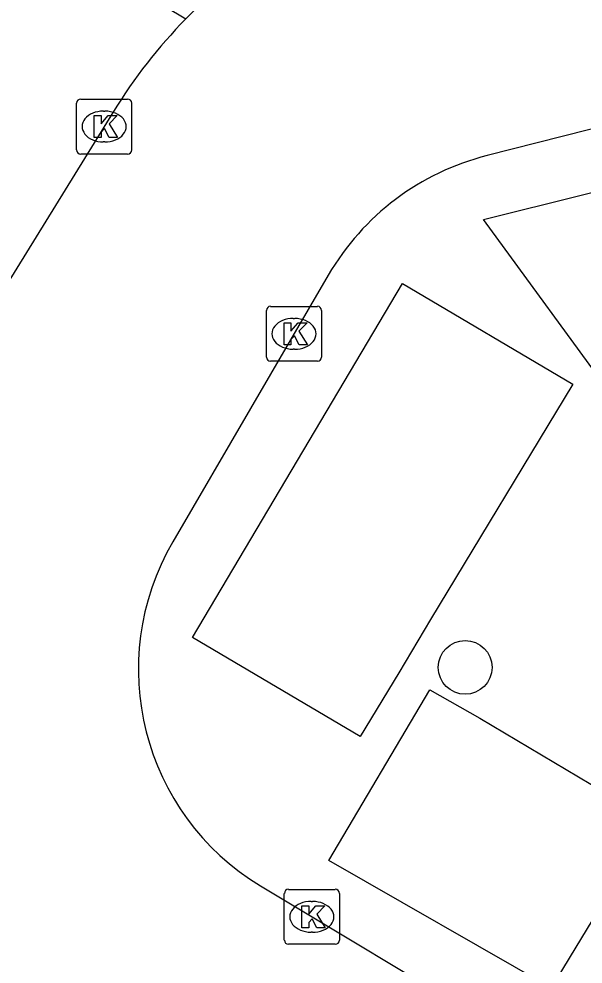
# Model space of a CAD drawing. Extents: x 158461 to 159795, y 387220 to 388672.
# Drawn here: x 159273.54 to 159283.8, y 388209.51 to 388226.71 of the extents above; entities that cross this region are included whole.
import ezdxf

# ---------------------------------------------------------------- set-up
doc = ezdxf.new("R2010")
doc.units = 0
for name, color, linetype in [('IMGEO_Boom', 7, 'Continuous'), ('IMGEO_Kolk', 7, 'Continuous'), ('IMGEO_Rijbaan_lokaal_open', 7, 'Continuous'), ('IMGEO_Voetpad_open', 7, 'Continuous')]:
    doc.layers.add(name, color=color, linetype=linetype)

msp = doc.modelspace()

# ---------------------------------------------------------------- linework, layer by layer
at = {"layer": 'IMGEO_Boom'}
msp.add_circle((159281.655, 388214.908), 0.489, dxfattribs=at)
at = {"layer": 'IMGEO_Kolk'}
for p, q in [((159274.591, 388224.324), (159274.591, 388225.176)), ((159274.666, 388225.25), (159275.518, 388225.25)), ((159275.592, 388225.176), (159275.592, 388224.324)), ((159275.079, 388225.03), (159275.104, 388225.03)), ((159275.102, 388224.47), (159275.077, 388224.47)), ((159275.518, 388224.25), (159274.666, 388224.25)), ((159278.042, 388220.552), (159278.042, 388221.404)), ((159278.117, 388221.478), (159278.969, 388221.478)), ((159279.043, 388221.404), (159279.043, 388220.552)), ((159278.53, 388221.258), (159278.555, 388221.258)), ((159278.553, 388220.698), (159278.528, 388220.698)), ((159278.969, 388220.478), (159278.117, 388220.478)), ((159278.442, 388210.868), (159279.294, 388210.868)), ((159278.367, 388209.942), (159278.367, 388210.794)), ((159278.855, 388210.648), (159278.88, 388210.648)), ((159279.368, 388210.794), (159279.368, 388209.942)), ((159278.878, 388210.088), (159278.853, 388210.088)), ((159279.294, 388209.868), (159278.442, 388209.868))]:
    msp.add_line(p, q, dxfattribs=at)
for points in [[(159274.591, 388224.324), (159274.591, 388225.176)], [(159274.666, 388225.25), (159275.518, 388225.25)], [(159275.592, 388225.176), (159275.592, 388224.324)], [(159274.912, 388224.95), (159275.035, 388224.95), (159275.035, 388224.799), (159275.165, 388224.95), (159275.329, 388224.95), (159275.183, 388224.799), (159275.336, 388224.55), (159275.184, 388224.55), (159275.099, 388224.714), (159275.035, 388224.647), (159275.035, 388224.55), (159274.912, 388224.55), (159274.912, 388224.95)], [(159275.518, 388224.25), (159274.666, 388224.25)], [(159278.042, 388220.552), (159278.042, 388221.404)], [(159278.117, 388221.478), (159278.969, 388221.478)], [(159279.043, 388221.404), (159279.043, 388220.552)], [(159278.363, 388221.178), (159278.486, 388221.178), (159278.486, 388221.027), (159278.616, 388221.178), (159278.78, 388221.178), (159278.634, 388221.027), (159278.787, 388220.778), (159278.635, 388220.778), (159278.55, 388220.942), (159278.486, 388220.875), (159278.486, 388220.778), (159278.363, 388220.778), (159278.363, 388221.178)], [(159278.969, 388220.478), (159278.117, 388220.478)], [(159278.442, 388210.868), (159279.294, 388210.868)], [(159278.367, 388209.942), (159278.367, 388210.794)], [(159279.368, 388210.794), (159279.368, 388209.942)], [(159278.688, 388210.568), (159278.811, 388210.568), (159278.811, 388210.417), (159278.941, 388210.568), (159279.105, 388210.568), (159278.959, 388210.417), (159279.112, 388210.168), (159278.96, 388210.168), (159278.875, 388210.332), (159278.811, 388210.265), (159278.811, 388210.168), (159278.688, 388210.168), (159278.688, 388210.568)], [(159279.294, 388209.868), (159278.442, 388209.868)]]:
    msp.add_lwpolyline(points, dxfattribs=at)
for centre, start, end in [((159274.668, 388225.174), 91.552, 178.448), ((159274.668, 388225.174), 91.552, 178.448), ((159275.516, 388225.174), 1.552, 88.448), ((159275.516, 388225.174), 1.552, 88.448), ((159274.668, 388224.326), 181.552, 268.448), ((159274.668, 388224.326), 181.552, 268.448), ((159275.516, 388224.326), 271.552, 358.448), ((159275.516, 388224.326), 271.552, 358.448), ((159278.119, 388221.402), 91.552, 178.448), ((159278.119, 388221.402), 91.552, 178.448), ((159278.967, 388221.402), 1.552, 88.448), ((159278.967, 388221.402), 1.552, 88.448), ((159278.119, 388220.554), 181.552, 268.448), ((159278.119, 388220.554), 181.552, 268.448), ((159278.967, 388220.554), 271.552, 358.448), ((159278.967, 388220.554), 271.552, 358.448), ((159278.444, 388210.792), 91.552, 178.448), ((159278.444, 388210.792), 91.552, 178.448), ((159279.292, 388210.792), 1.552, 88.448), ((159279.292, 388210.792), 1.552, 88.448), ((159278.444, 388209.944), 181.552, 268.448), ((159278.444, 388209.944), 181.552, 268.448), ((159279.292, 388209.944), 271.552, 358.448), ((159279.292, 388209.944), 271.552, 358.448)]:
    msp.add_arc(centre, 0.0765, start, end, dxfattribs=at)
for centre, major_axis, ratio, start_param, end_param in [((159275.078, 388224.75), (-0.387, 0.002), 0.722429, 4.712389, 7.853982), ((159275.103, 388224.75), (-0.39, 0.002), 0.717154, 1.570796, 4.712389), ((159278.529, 388220.978), (-0.387, 0.002), 0.722429, 4.712389, 7.853982), ((159278.554, 388220.978), (-0.39, 0.002), 0.717154, 1.570796, 4.712389), ((159278.854, 388210.368), (-0.387, 0.002), 0.722429, 4.712389, 7.853982), ((159278.879, 388210.368), (-0.39, 0.002), 0.717154, 1.570796, 4.712389)]:
    msp.add_ellipse(centre, major_axis=major_axis, ratio=ratio, start_param=start_param, end_param=end_param, dxfattribs=at)
at = {"layer": 'IMGEO_Rijbaan_lokaal_open'}
for points in [[(159272.963, 388228.867), (159272.995, 388228.852), (159276.576, 388226.709)], [(159288.014, 388225.731), (159282.054, 388224.222)], [(159275.261, 388225.025), (159271.084, 388218.261)], [(159279.167, 388222.047), (159276.34, 388217.193)], [(159277.934, 388210.931), (159282.07, 388208.444)]]:
    msp.add_lwpolyline(points, dxfattribs=at)
for centre, radius, start, end in [((159283.574, 388219.891), 9.77, 102.8704, 135.7481), ((159283.543, 388219.913), 9.733, 135.713, 148.316), ((159283.194, 388219.705), 4.658, 104.164, 149.823), ((159281.868, 388215.267), 11.192, 164.4817, 222.017), ((159280.323, 388214.873), 4.609, 149.7797, 238.7831)]:
    msp.add_arc(centre, radius, start, end, dxfattribs=at)
at = {"layer": 'IMGEO_Voetpad_open'}
for points in [[(159281.99, 388223.061), (159291.11, 388225.334), (159292.029, 388221.77), (159286.297, 388220.312), (159285.137, 388219.984), (159284.367, 388219.794), (159281.99, 388223.061)], [(159283.611, 388220.062), (159281.027, 388215.776), (159280.446, 388214.811), (159279.746, 388213.65), (159276.698, 388215.451), (159280.513, 388221.896), (159283.611, 388220.062)], [(159285.058, 388212.113), (159283.22, 388209.076), (159279.177, 388211.392), (159281.01, 388214.5), (159281.924, 388213.982), (159285.058, 388212.113)]]:
    msp.add_lwpolyline(points, dxfattribs=at)

doc.saveas('drawing.dxf')
